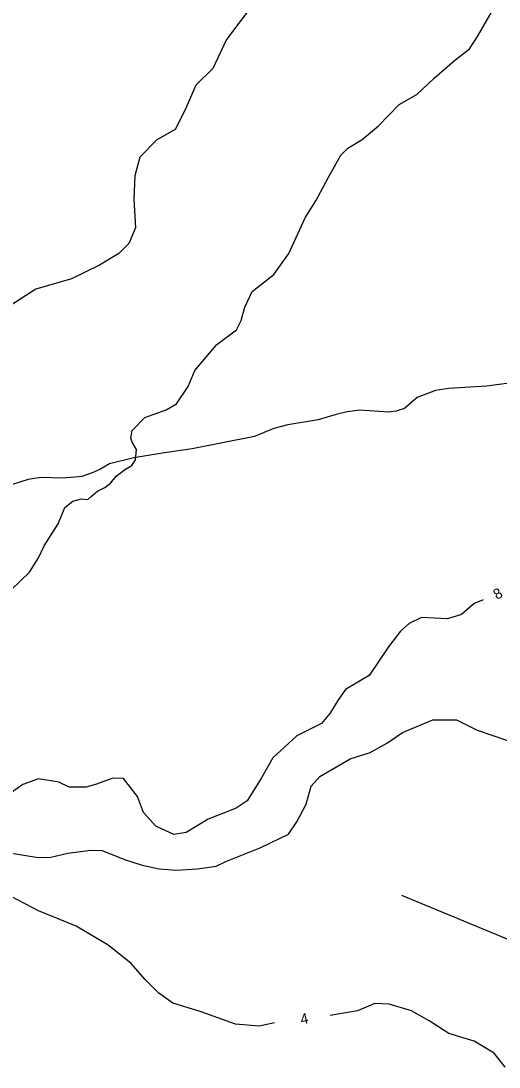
# Model space of a CAD drawing. Extents: x 643342 to 646936, y 5873857 to 5876103.
# Drawn here: x 644429.5 to 644566.3, y 5875256.2 to 5875555.8 of the extents above; entities that cross this region are included whole.
import ezdxf

# ---------------------------------------------------------------- set-up
doc = ezdxf.new("R2010")
doc.units = 0
doc.layers.add('Niveau 2', color=7, linetype='Continuous')
doc.layers.add('Niveau 22', color=7, linetype='Continuous')

msp = doc.modelspace()

# ---------------------------------------------------------------- linework, layer by layer
at = {"layer": 'Niveau 2'}
for points in [[(644479.25, 5875455.68), (644485.59, 5875463.15), (644491.17, 5875467.36), (644492.56, 5875470.02), (644493.55, 5875473.82), (644495.65, 5875478.3), (644501.81, 5875483.16), (644506.16, 5875489.2), (644510.83, 5875499.38), (644513.89, 5875504.25), (644517.42, 5875510.86), (644521.03, 5875517.36), (644523.01, 5875519.36), (644527.16, 5875521.85), (644531.77, 5875525.68), (644537.69, 5875531.86), (644542.74, 5875534.67), (644547.68, 5875539.4), (644553.52, 5875544.4), (644557.76, 5875547.78), (644560.06, 5875551.33), (644563.64, 5875557.41), (644566.89, 5875563.81)], [(644496.56, 5875561.28), (644488.32, 5875550.42), (644484.39, 5875542.17), (644479.51, 5875537.37), (644476.53, 5875530.33), (644473.6, 5875524.65), (644468.36, 5875521.7), (644463.54, 5875516.79), (644462.11, 5875511.36), (644461.78, 5875504.79), (644462.31, 5875496.53), (644460.39, 5875492), (644457.49, 5875489.14), (644451.98, 5875485.87), (644443.95, 5875481.89), (644433.77, 5875478.96), (644426.57, 5875474.29)], [(644426.7, 5875392.85), (644431.98, 5875397.93), (644434.6, 5875402), (644436.21, 5875405.51), (644440.14, 5875411.82), (644442.11, 5875416.42), (644444.38, 5875418.24), (644446.89, 5875418.92), (644448.64, 5875418.7), (644449.62, 5875419.58), (644451.44, 5875421.08), (644453.56, 5875422.21), (644455.15, 5875423.42), (644456.75, 5875425.45), (644459.44, 5875427.47), (644461.24, 5875428.52), (644462.32, 5875430.14), (644462.61, 5875433.03), (644461.3, 5875435.2), (644460.95, 5875436.34), (644461.34, 5875438.5), (644464.98, 5875442.25), (644471.05, 5875444.4), (644474.05, 5875446.14), (644477.34, 5875451.09), (644479.25, 5875455.68)], [(644561.67, 5875390.04), (644559.13, 5875388.96), (644555.56, 5875385.86), (644551.47, 5875384.6), (644544.06, 5875384.97), (644540.53, 5875383.23), (644538.05, 5875381.06), (644534.6, 5875376.56), (644529.16, 5875368.4), (644522.34, 5875364.35), (644520.11, 5875361.2), (644517.88, 5875357.52), (644515.52, 5875354.59), (644508.46, 5875351.11), (644501.55, 5875344.81), (644498.33, 5875339.09), (644494.26, 5875332.47), (644491.06, 5875330.4), (644483.03, 5875327.18), (644476.81, 5875323.41), (644473.23, 5875322.84), (644468.14, 5875325.25), (644464.61, 5875329.16), (644462.84, 5875333.71), (644458.84, 5875338.82), (644455.77, 5875339), (644451.19, 5875337.22), (644448.16, 5875336.35), (644443.34, 5875336.43), (644440.34, 5875337.79), (644434.55, 5875338.79), (644430.06, 5875337.19), (644425.22, 5875333.73)], [(644485.34, 5875313.79), (644488.16, 5875315.06), (644498.17, 5875319.13), (644506.03, 5875322.93), (644508.4, 5875326.46), (644511.1, 5875331.55), (644512.5, 5875336.63), (644515.05, 5875339.47), (644523.68, 5875344.46), (644529.37, 5875346.29), (644534.39, 5875349.11), (644538.63, 5875352.04), (644547.32, 5875355.63), (644554.12, 5875355.67), (644560.02, 5875352.69), (644568.98, 5875349.64)], [(644426.28, 5875317.58), (644434.45, 5875316.28), (644438.09, 5875316.39), (644442.98, 5875317.49), (644449.55, 5875318.35), (644452.79, 5875318.24), (644459.14, 5875315.7), (644464.23, 5875314.06), (644469.02, 5875313.03), (644473.82, 5875312.65), (644480.07, 5875313), (644485.34, 5875313.79)], [(644502.06, 5875268.91), (644497.65, 5875267.92), (644490.88, 5875268.58), (644480.78, 5875272.12), (644473.02, 5875274.58), (644468.93, 5875277.45), (644465.1, 5875281.28), (644461.01, 5875285.98), (644454.47, 5875291.16), (644445.36, 5875296.63), (644434.6, 5875300.95), (644426.79, 5875305.06), (644421.55, 5875306.34), (644417.36, 5875305.72), (644411.96, 5875304.26), (644407.72, 5875302.33), (644406.29, 5875301.84)], [(644568.03, 5875256.25), (644564.83, 5875260.26), (644559.12, 5875263.62), (644551.92, 5875265.83), (644546.3, 5875269.44), (644541.26, 5875272.39), (644534.86, 5875274.27), (644530.73, 5875274.41), (644525.81, 5875272.35), (644518.01, 5875270.97)]]:
    msp.add_lwpolyline(points, dxfattribs=at)
at = {"layer": 'Niveau 22'}
for points in [[(644569.89, 5875452.16), (644562.63, 5875451.14), (644551.82, 5875450.49), (644548.13, 5875449.92), (644542.83, 5875447.9), (644539.26, 5875444.75), (644536.87, 5875444.06), (644534.68, 5875443.74), (644526.44, 5875444.28), (644522.86, 5875443.83), (644519.65, 5875443.06), (644514.53, 5875441.53), (644505.88, 5875440.15), (644501.88, 5875439.07), (644496.35, 5875436.8), (644478.53, 5875433.27), (644470.55, 5875432.06), (644461.78, 5875430.66), (644454.9, 5875428.97), (644452.12, 5875427.3), (644449.86, 5875426.39), (644446.91, 5875425.29), (644445.05, 5875425.12), (644441.32, 5875424.89), (644435.2, 5875425.03), (644431.62, 5875424.46), (644422.84, 5875421.65)], [(644641.12, 5875262.8), (644538.46, 5875305.37)]]:
    msp.add_lwpolyline(points, dxfattribs=at)

# ---------------------------------------------------------------- texts
at = {"layer": 'Niveau 2'}
for s, rotation, p in [('8', 30.022, (644565.67, 5875389.93)), ('4', 11.7366, (644509.76, 5875268.42))]:
    msp.add_text(s, height=3, rotation=rotation, dxfattribs=at).set_placement(p)

doc.saveas('drawing.dxf')
